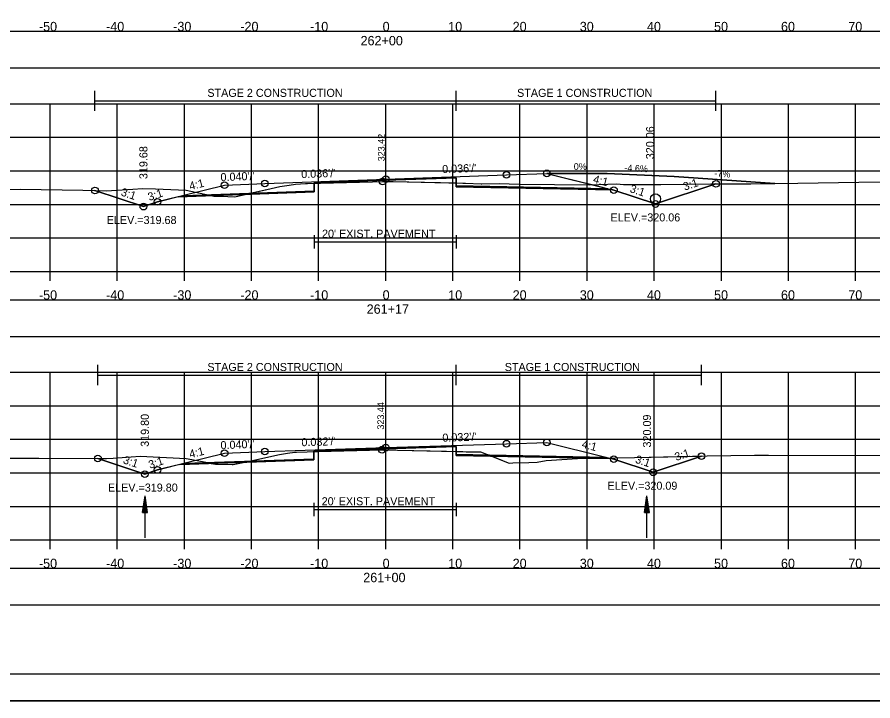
# Model space of a CAD drawing. Extents: x 1376273 to 1384221, y 378927 to 384592.
# Drawn here: x 1380502.9 to 1380630.4, y 382458.6 to 382560.4 of the extents above; entities that cross this region are included whole.
import ezdxf

# ---------------------------------------------------------------- set-up
doc = ezdxf.new("R2010")
doc.units = 0
for name, color, linetype in [('R_Alt Surface', 7, 'Continuous'), ('R_Axis', 7, 'Continuous'), ('R_Axis Annot', 7, 'Continuous'), ('R_Border', 7, 'Continuous'), ('R_Border Notes', 7, 'Continuous'), ('R_Contours', 7, 'Continuous'), ('R_Dimension', 7, 'Continuous'), ('R_Drive', 7, 'Continuous'), ('R_Exist Surface', 7, 'Continuous'), ('R_Fin Surface', 7, 'Continuous'), ('R_Grid', 7, 'Continuous'), ('R_No Plot', 7, 'Continuous'), ('R_Water', 7, 'Continuous'), ('R_Xsect Elev', 7, 'Continuous'), ('R_Xsect Slope', 7, 'Continuous'), ('T_Detection Zones', 7, 'Continuous'), ('T_Notes', 7, 'Continuous')]:
    doc.layers.add(name, color=color, linetype=linetype)

msp = doc.modelspace()

# ---------------------------------------------------------------- linework, layer by layer
at = {"layer": 'R_Alt Surface'}
for points in [[(1380527.72, 382533.88), (1380547.19, 382534.58), (1380547.2, 382535.75), (1380557.84, 382536.13), (1380568.31, 382536.51), (1380568.32, 382535.34), (1380590.93, 382534.89)], [(1380547.2, 382527.96), (1380547.2, 382525.96)], [(1380568.31, 382527.96), (1380568.31, 382525.96)], [(1380547.2, 382526.96), (1380568.31, 382526.96)], [(1380527.93, 382493.99), (1380547.14, 382494.61), (1380547.15, 382495.78), (1380557.84, 382496.13), (1380568.34, 382496.46), (1380568.35, 382495.3), (1380590.7, 382494.85)], [(1380547.15, 382488.09), (1380547.15, 382486.09)], [(1380568.34, 382488.09), (1380568.34, 382486.09)], [(1380547.15, 382487.09), (1380568.34, 382487.09)]]:
    msp.add_lwpolyline(points, dxfattribs=at)
at = {"layer": 'R_Axis'}
for p, q in [((1380407.84, 382522.54), (1380707.84, 382522.54)), ((1380507.84, 382521.14), (1380507.84, 382522.54)), ((1380517.84, 382521.14), (1380517.84, 382522.54)), ((1380527.84, 382521.14), (1380527.84, 382522.54)), ((1380537.84, 382521.14), (1380537.84, 382522.54)), ((1380547.84, 382521.14), (1380547.84, 382522.54)), ((1380557.84, 382521.14), (1380557.84, 382522.54)), ((1380567.84, 382521.14), (1380567.84, 382522.54)), ((1380577.84, 382521.14), (1380577.84, 382522.54)), ((1380587.84, 382521.14), (1380587.84, 382522.54)), ((1380597.84, 382521.14), (1380597.84, 382522.54)), ((1380607.84, 382521.14), (1380607.84, 382522.54)), ((1380617.84, 382521.14), (1380617.84, 382522.54)), ((1380627.84, 382521.14), (1380627.84, 382522.54)), ((1380407.84, 382482.54), (1380707.84, 382482.54)), ((1380507.84, 382481.14), (1380507.84, 382482.54)), ((1380517.84, 382481.14), (1380517.84, 382482.54)), ((1380527.84, 382481.14), (1380527.84, 382482.54)), ((1380537.84, 382481.14), (1380537.84, 382482.54)), ((1380547.84, 382481.14), (1380547.84, 382482.54)), ((1380557.84, 382481.14), (1380557.84, 382482.54)), ((1380567.84, 382481.14), (1380567.84, 382482.54)), ((1380577.84, 382481.14), (1380577.84, 382482.54)), ((1380587.84, 382481.14), (1380587.84, 382482.54)), ((1380597.84, 382481.14), (1380597.84, 382482.54)), ((1380607.84, 382481.14), (1380607.84, 382482.54)), ((1380617.84, 382481.14), (1380617.84, 382482.54)), ((1380627.84, 382481.14), (1380627.84, 382482.54))]:
    msp.add_line(p, q, dxfattribs=at)
at = {"layer": 'R_Axis Annot'}
for points in [[(1380406.99, 382552.88), (1380708.68, 382552.88), (1380708.68, 382558.29), (1380406.99, 382558.29)], [(1380406.99, 382512.84), (1380708.68, 382512.84), (1380708.68, 382518.25), (1380406.99, 382518.25)], [(1380406.99, 382472.89), (1380708.68, 382472.89), (1380708.68, 382478.3), (1380406.99, 382478.3)]]:
    msp.add_lwpolyline(points, close=True, dxfattribs=at)
at = {"layer": 'R_Border'}
msp.add_line((1380716.02, 382462.54), (1380399.84, 382462.54), dxfattribs=at)
at = {"layer": 'R_Contours'}
for points in [[(1380568.32, 382535.74), (1380569.31, 382535.72), (1380569.73, 382535.7), (1380572.04, 382535.6), (1380572.14, 382535.61), (1380574.73, 382535.64), (1380577.7, 382535.53), (1380588.24, 382535.47), (1380592.26, 382535.6), (1380592.76, 382535.55), (1380593.28, 382535.49), (1380598.84, 382535.51), (1380606.25, 382535.6), (1380607.04, 382535.6), (1380598.03, 382532.6), (1380591.84, 382534.66), (1380591.65, 382534.71), (1380568.32, 382535.18)], [(1380568.34, 382495.73), (1380569.34, 382495.71), (1380569.82, 382495.69), (1380571.95, 382495.65), (1380573.51, 382495.05), (1380573.53, 382495.05), (1380573.59, 382495.03), (1380568.35, 382495.13)], [(1380573.59, 382495.03), (1380576.1, 382494.02), (1380576.23, 382493.98), (1380576.8, 382494.01), (1380579.18, 382494.06), (1380580.41, 382494.13), (1380581.72, 382494.38), (1380586.41, 382494.66), (1380589.19, 382494.71)], [(1380589.19, 382494.71), (1380594.88, 382494.84), (1380604.89, 382495.03), (1380597.67, 382492.62), (1380591.84, 382494.57), (1380591.43, 382494.67)]]:
    msp.add_lwpolyline(points, close=True, dxfattribs=at)
at = {"layer": 'R_Dimension'}
for p, q in [((1380514.53, 382546.46), (1380514.53, 382549.46)), ((1380568.31, 382546.46), (1380568.31, 382549.46)), ((1380607.04, 382546.46), (1380607.04, 382549.46)), ((1380514.53, 382547.96), (1380607.04, 382547.96)), ((1380514.97, 382505.61), (1380514.97, 382508.61)), ((1380568.34, 382505.61), (1380568.34, 382508.61)), ((1380604.89, 382505.61), (1380604.89, 382508.61)), ((1380514.97, 382507.11), (1380604.89, 382507.11))]:
    msp.add_line(p, q, dxfattribs=at)
at = {"layer": 'R_Drive'}
for p, q in [((1380581.84, 382537.16), (1380590.84, 382537.16)), ((1380590.84, 382537.16), (1380600.83, 382536.71)), ((1380600.83, 382536.71), (1380615.8, 382535.66))]:
    msp.add_line(p, q, dxfattribs=at)
msp.add_circle((1380598.03, 382533.35), 0.75, dxfattribs=at)
at = {"layer": 'R_Exist Surface'}
for points in [[(1380498.21, 382534.78), (1380503.43, 382534.82), (1380512.73, 382534.66), (1380516.18, 382534.58), (1380520.17, 382534.83), (1380521.59, 382534.91), (1380523.53, 382534.85), (1380528.13, 382534.68), (1380530.88, 382534.08), (1380532.23, 382533.78), (1380533.29, 382533.74), (1380535.36, 382533.68), (1380540.76, 382534.91), (1380542.05, 382535.19), (1380543.48, 382535.41), (1380544.41, 382535.54), (1380545.89, 382535.64), (1380546.2, 382535.67), (1380555.86, 382535.92), (1380557.38, 382535.96), (1380558.96, 382535.93), (1380569.31, 382535.72), (1380569.73, 382535.7), (1380572.04, 382535.6), (1380572.14, 382535.61), (1380574.73, 382535.64), (1380577.7, 382535.53), (1380588.24, 382535.47), (1380592.26, 382535.6), (1380592.76, 382535.55), (1380593.28, 382535.49), (1380598.84, 382535.51), (1380606.25, 382535.6), (1380612.24, 382535.62), (1380619.21, 382535.7), (1380628.34, 382535.84), (1380637.37, 382535.89)], [(1380501.42, 382494.71), (1380504.44, 382494.72), (1380506.16, 382494.72), (1380516.24, 382494.66), (1380517.24, 382494.73), (1380521.28, 382495.01), (1380528.11, 382494.66), (1380528.43, 382494.64), (1380530.81, 382494.16), (1380532.46, 382493.83), (1380534.98, 382493.77), (1380535.1, 382493.77), (1380536.83, 382494.14), (1380542.01, 382495.26), (1380542.29, 382495.3), (1380543.22, 382495.45), (1380544.3, 382495.62), (1380544.56, 382495.62), (1380546.15, 382495.69), (1380547.81, 382495.74), (1380557.29, 382495.98), (1380559.57, 382495.92), (1380569.34, 382495.71), (1380569.82, 382495.69), (1380571.95, 382495.65), (1380573.51, 382495.05), (1380573.53, 382495.05), (1380576.1, 382494.02), (1380576.23, 382493.98), (1380576.8, 382494.01), (1380579.18, 382494.06), (1380580.41, 382494.13), (1380581.72, 382494.38), (1380586.41, 382494.66), (1380594.88, 382494.84), (1380605.75, 382495.05), (1380612.79, 382495.18), (1380614.88, 382495.18), (1380634.67, 382495.12)]]:
    msp.add_lwpolyline(points, dxfattribs=at)
at = {"layer": 'R_Fin Surface'}
for points in [[(1380514.53, 382534.62), (1380521.74, 382532.21), (1380523.84, 382532.91), (1380527.78, 382533.9), (1380533.84, 382535.41), (1380539.84, 382535.65), (1380557.84, 382536.3), (1380575.84, 382536.95), (1380581.84, 382537.16), (1380590.65, 382534.96), (1380591.84, 382534.66), (1380598.03, 382532.6), (1380607.04, 382535.6)], [(1380514.97, 382494.67), (1380521.95, 382492.34), (1380523.84, 382492.97), (1380527.98, 382494.01), (1380533.84, 382495.47), (1380539.84, 382495.71), (1380557.84, 382496.29), (1380575.84, 382496.87), (1380581.84, 382497.07), (1380590.45, 382494.92), (1380591.84, 382494.57), (1380597.67, 382492.62), (1380604.89, 382495.03)]]:
    msp.add_lwpolyline(points, dxfattribs=at)
at = {"layer": 'R_Grid'}
for p, q in [((1380407.84, 382547.54), (1380707.84, 382547.54)), ((1380507.84, 382522.54), (1380507.84, 382547.54)), ((1380517.84, 382522.54), (1380517.84, 382547.54)), ((1380527.84, 382522.54), (1380527.84, 382547.54)), ((1380537.84, 382522.54), (1380537.84, 382547.54)), ((1380547.84, 382522.54), (1380547.84, 382547.54)), ((1380557.84, 382522.54), (1380557.84, 382547.54)), ((1380567.84, 382522.54), (1380567.84, 382547.54)), ((1380577.84, 382522.54), (1380577.84, 382547.54)), ((1380587.84, 382522.54), (1380587.84, 382547.54)), ((1380597.84, 382522.54), (1380597.84, 382547.54)), ((1380607.84, 382522.54), (1380607.84, 382547.54)), ((1380617.84, 382522.54), (1380617.84, 382547.54)), ((1380627.84, 382522.54), (1380627.84, 382547.54)), ((1380407.84, 382542.54), (1380707.84, 382542.54)), ((1380407.84, 382537.54), (1380707.84, 382537.54)), ((1380407.84, 382532.54), (1380707.84, 382532.54)), ((1380407.84, 382527.54), (1380707.84, 382527.54)), ((1380407.84, 382522.54), (1380707.84, 382522.54)), ((1380407.84, 382507.54), (1380707.84, 382507.54)), ((1380507.84, 382482.54), (1380507.84, 382507.54)), ((1380517.84, 382482.54), (1380517.84, 382507.54)), ((1380527.84, 382482.54), (1380527.84, 382507.54)), ((1380537.84, 382482.54), (1380537.84, 382507.54)), ((1380547.84, 382482.54), (1380547.84, 382507.54)), ((1380557.84, 382482.54), (1380557.84, 382507.54)), ((1380567.84, 382482.54), (1380567.84, 382507.54)), ((1380577.84, 382482.54), (1380577.84, 382507.54)), ((1380587.84, 382482.54), (1380587.84, 382507.54)), ((1380597.84, 382482.54), (1380597.84, 382507.54)), ((1380607.84, 382482.54), (1380607.84, 382507.54)), ((1380617.84, 382482.54), (1380617.84, 382507.54)), ((1380627.84, 382482.54), (1380627.84, 382507.54)), ((1380407.84, 382502.54), (1380707.84, 382502.54)), ((1380407.84, 382497.54), (1380707.84, 382497.54)), ((1380407.84, 382492.54), (1380707.84, 382492.54)), ((1380407.84, 382487.54), (1380707.84, 382487.54)), ((1380407.84, 382482.54), (1380707.84, 382482.54))]:
    msp.add_line(p, q, dxfattribs=at)
at = {"layer": 'R_No Plot'}
msp.add_line((1380387.44, 382458.56), (1380720.77, 382458.56), dxfattribs=at)
for points in [[(1380387.43, 382671.89), (1380720.77, 382671.89), (1380720.77, 382458.55), (1380387.43, 382458.55)], [(1380633.76, 382668), (1380633.76, 382658.12), (1380669.49, 382658.12), (1380669.49, 382655.2), (1380692.69, 382655.2), (1380692.69, 382630.86), (1380716.02, 382630.86), (1380716.02, 382462.54), (1380399.84, 382462.54), (1380399.84, 382668)]]:
    msp.add_lwpolyline(points, close=True, dxfattribs=at)
for points in [[(1380526.94, 382533.69), (1380547.19, 382534.42), (1380547.2, 382535.75), (1380557.84, 382536.13), (1380568.31, 382536.51), (1380568.32, 382535.18), (1380591.65, 382534.71)], [(1380527.16, 382493.8), (1380547.14, 382494.45), (1380547.15, 382495.78), (1380557.84, 382496.13), (1380568.34, 382496.46), (1380568.35, 382495.13), (1380591.43, 382494.67)]]:
    msp.add_lwpolyline(points, dxfattribs=at)
for centre in [(1380581.84, 382537.16), (1380557.38, 382535.96), (1380557.84, 382536.3), (1380575.84, 382536.95), (1380514.53, 382534.62), (1380533.84, 382535.41), (1380539.84, 382535.65), (1380591.84, 382534.66), (1380607.04, 382535.6), (1380521.74, 382532.21), (1380521.74, 382532.21), (1380523.84, 382532.91), (1380598.03, 382532.6), (1380598.03, 382532.6), (1380557.84, 382496.29), (1380575.84, 382496.87), (1380581.84, 382497.07), (1380533.84, 382495.47), (1380539.84, 382495.71), (1380557.29, 382495.98), (1380604.89, 382495.03), (1380514.97, 382494.67), (1380591.84, 382494.57), (1380523.84, 382492.97), (1380597.67, 382492.62), (1380597.67, 382492.62), (1380521.95, 382492.34), (1380521.95, 382492.34)]:
    msp.add_circle(centre, 0.5, dxfattribs=at)
at = {"layer": 'R_Water'}
for p, q in [((1380521.62, 382486.62), (1380522, 382489.12)), ((1380522, 382482.87), (1380522, 382489.12)), ((1380522.37, 382486.62), (1380522, 382489.12)), ((1380596.39, 382486.62), (1380596.76, 382489.12)), ((1380596.76, 382482.87), (1380596.76, 382489.12)), ((1380597.14, 382486.62), (1380596.76, 382489.12)), ((1380521.68, 382486.62), (1380522, 382488.7)), ((1380521.75, 382486.62), (1380522, 382488.27)), ((1380521.81, 382486.62), (1380522, 382487.85)), ((1380522.31, 382486.62), (1380522, 382488.7)), ((1380522.24, 382486.62), (1380522, 382488.27)), ((1380522.18, 382486.62), (1380522, 382487.85)), ((1380596.45, 382486.62), (1380596.76, 382488.7)), ((1380596.51, 382486.62), (1380596.76, 382488.27)), ((1380596.57, 382486.62), (1380596.76, 382487.85)), ((1380597.07, 382486.62), (1380596.76, 382488.7)), ((1380597.01, 382486.62), (1380596.76, 382488.27)), ((1380596.95, 382486.62), (1380596.76, 382487.85)), ((1380521.62, 382486.62), (1380522.37, 382486.62)), ((1380521.87, 382486.62), (1380522, 382487.43)), ((1380521.94, 382486.62), (1380522, 382487.01)), ((1380522.12, 382486.62), (1380522, 382487.43)), ((1380522.05, 382486.62), (1380522, 382487.01)), ((1380596.39, 382486.62), (1380597.14, 382486.62)), ((1380596.64, 382486.62), (1380596.76, 382487.43)), ((1380596.7, 382486.62), (1380596.76, 382487.01)), ((1380596.88, 382486.62), (1380596.76, 382487.43)), ((1380596.82, 382486.62), (1380596.76, 382487.01))]:
    msp.add_line(p, q, dxfattribs=at)
at = {"layer": 'T_Detection Zones'}
for points in [[(1380547.2, 382535.7), (1380555.86, 382535.92), (1380557.38, 382535.96), (1380558.96, 382535.93), (1380568.32, 382535.74), (1380568.31, 382536.51), (1380557.84, 382536.13), (1380547.2, 382535.75)], [(1380536.98, 382534.05), (1380540.76, 382534.91), (1380542.05, 382535.19), (1380543.48, 382535.41), (1380544.41, 382535.54), (1380545.89, 382535.64), (1380546.2, 382535.67), (1380547.2, 382535.7), (1380547.19, 382534.42)], [(1380514.53, 382534.62), (1380516.18, 382534.58), (1380520.17, 382534.83), (1380521.59, 382534.91), (1380523.53, 382534.85), (1380528.13, 382534.68), (1380530.88, 382534.08), (1380531.84, 382533.87), (1380526.94, 382533.69), (1380523.84, 382532.91), (1380521.74, 382532.21)], [(1380531.84, 382533.87), (1380532.23, 382533.78), (1380533.29, 382533.74), (1380535.36, 382533.68), (1380536.98, 382534.05)], [(1380536.68, 382494.11), (1380536.83, 382494.14), (1380542.01, 382495.26), (1380542.29, 382495.3), (1380543.22, 382495.45), (1380544.3, 382495.62), (1380544.56, 382495.62), (1380546.15, 382495.69), (1380547.15, 382495.72), (1380547.14, 382494.45)], [(1380547.15, 382495.72), (1380547.81, 382495.74), (1380557.29, 382495.98), (1380559.57, 382495.92), (1380568.34, 382495.73), (1380568.34, 382496.46), (1380557.84, 382496.13), (1380547.15, 382495.78)], [(1380514.97, 382494.67), (1380516.24, 382494.66), (1380517.24, 382494.73), (1380521.28, 382495.01), (1380528.11, 382494.66), (1380528.43, 382494.64), (1380530.81, 382494.16), (1380531.83, 382493.95), (1380527.16, 382493.8), (1380523.84, 382492.97), (1380521.95, 382492.34)], [(1380531.83, 382493.95), (1380532.46, 382493.83), (1380534.98, 382493.77), (1380535.1, 382493.77), (1380536.68, 382494.11)]]:
    msp.add_lwpolyline(points, close=True, dxfattribs=at)
at = {"layer": 'T_Notes'}
for p, q in [((1380590.84, 382537.16), (1380581.84, 382537.16)), ((1380600.83, 382536.71), (1380590.84, 382537.16)), ((1380615.8, 382535.66), (1380600.83, 382536.71))]:
    msp.add_line(p, q, dxfattribs=at)
for points in [[(1380581.84, 382537.16), (1380588.56, 382535.48), (1380590.65, 382534.96), (1380591.84, 382534.66), (1380597.58, 382532.75), (1380598.03, 382532.6), (1380598.48, 382532.75), (1380607.04, 382535.6)], [(1380607.04, 382535.6), (1380612.24, 382535.62), (1380615.8, 382535.66)]]:
    msp.add_lwpolyline(points, dxfattribs=at)

# ---------------------------------------------------------------- texts
at = {"layer": 'R_Alt Surface'}
for p in [(1380548.35, 382527.57), (1380548.3, 382487.7)]:
    msp.add_text("20' EXIST. PAVEMENT", height=1.2, dxfattribs=at).set_placement(p)
at = {"layer": 'R_Axis Annot'}
for s, p in [('-50', (1380506.18, 382558.34)), ('-40', (1380516.18, 382558.34)), ('-30', (1380526.18, 382558.34)), ('-20', (1380536.18, 382558.34)), ('-10', (1380546.57, 382558.34)), ('0', (1380557.38, 382558.34)), ('10', (1380567.15, 382558.34)), ('20', (1380576.75, 382558.34)), ('30', (1380586.75, 382558.34)), ('40', (1380596.75, 382558.34)), ('50', (1380606.75, 382558.34)), ('60', (1380616.72, 382558.34)), ('70', (1380626.75, 382558.34)), ('262+00', (1380554.09, 382556.24)), ('-50', (1380506.18, 382518.34)), ('-40', (1380516.18, 382518.34)), ('-30', (1380526.18, 382518.34)), ('-20', (1380536.18, 382518.34)), ('-10', (1380546.57, 382518.34)), ('0', (1380557.38, 382518.34)), ('10', (1380567.15, 382518.34)), ('20', (1380576.75, 382518.34)), ('30', (1380586.75, 382518.34)), ('40', (1380596.75, 382518.34)), ('50', (1380606.75, 382518.34)), ('60', (1380616.72, 382518.34)), ('70', (1380626.75, 382518.34)), ('261+17', (1380555, 382516.24)), ('-50', (1380506.18, 382478.34)), ('-40', (1380516.18, 382478.34)), ('-30', (1380526.18, 382478.34)), ('-20', (1380536.18, 382478.34)), ('-10', (1380546.57, 382478.34)), ('0', (1380557.38, 382478.34)), ('10', (1380567.15, 382478.34)), ('20', (1380576.75, 382478.34)), ('30', (1380586.75, 382478.34)), ('40', (1380596.75, 382478.34)), ('50', (1380606.75, 382478.34)), ('60', (1380616.72, 382478.34)), ('70', (1380626.75, 382478.34)), ('261+00', (1380554.49, 382476.24))]:
    msp.add_text(s, height=1.4, dxfattribs=at).set_placement(p)
at = {"layer": 'R_Border Notes'}
for s, p in [('ELEV.=320.06', (1380591.32, 382530)), ('ELEV.=319.68', (1380516.28, 382529.61)), ('ELEV.=319.80', (1380516.46, 382489.74)), ('ELEV.=320.09', (1380590.89, 382490.02))]:
    msp.add_text(s, height=1.2, dxfattribs=at).set_placement(p)
at = {"layer": 'R_Dimension'}
for s, p in [('STAGE 2 CONSTRUCTION', (1380531.27, 382548.56)), ('STAGE 1 CONSTRUCTION', (1380577.41, 382548.56)), ('STAGE 2 CONSTRUCTION', (1380531.27, 382507.71)), ('STAGE 1 CONSTRUCTION', (1380575.57, 382507.71))]:
    msp.add_text(s, height=1.2, dxfattribs=at).set_placement(p)
at = {"layer": 'R_Drive'}
msp.add_text('0%', height=1, dxfattribs=at).set_placement((1380585.85, 382537.68))
for s, rotation, p in [('-4.6%', 357.366, (1380593.38, 382537.49)), ('-7%', 356.0176, (1380606.78, 382536.7))]:
    msp.add_text(s, height=1, rotation=rotation, dxfattribs=at).set_placement(p)
at = {"layer": 'R_Xsect Elev'}
for s, height, p in [('320.06', 1.2, (1380597.82, 382539.27)), ('323.42', 1, (1380557.68, 382538.96)), ('319.68', 1.2, (1380522.34, 382536.31)), ('323.44', 1, (1380557.59, 382498.98)), ('319.80', 1.2, (1380522.55, 382496.41)), ('320.09', 1.2, (1380597.36, 382496.31))]:
    msp.add_text(s, height=height, rotation=90, dxfattribs=at).set_placement(p)
at = {"layer": 'R_Xsect Slope'}
for s, rotation, p in [("0.036'/'", 2.0611, (1380545.27, 382536.45)), ("0.036'/'", 2.0611, (1380566.27, 382537.2)), ('4:1', 14.0362, (1380528.72, 382534.65)), ("0.040'/'", 2.2906, (1380533.25, 382535.99)), ('4:1', 345.9638, (1380588.65, 382535.78)), ('3:1', 18.4349, (1380602.38, 382534.58)), ('3:1', 341.5651, (1380594.11, 382534.4)), ('3:1', 341.5651, (1380518.3, 382533.89)), ('3:1', 18.4349, (1380522.63, 382533.04)), ("0.032'/'", 1.8503, (1380566.3, 382497.17)), ("0.040'/'", 2.2906, (1380533.25, 382496.05)), ("0.032'/'", 1.8503, (1380545.3, 382496.49)), ('4:1', 345.9638, (1380586.96, 382496.3)), ('4:1', 14.0362, (1380528.72, 382494.71)), ('3:1', 18.4349, (1380601.12, 382494.3)), ('3:1', 341.5651, (1380518.62, 382493.98)), ('3:1', 18.4349, (1380522.73, 382493.13)), ('3:1', 341.5651, (1380594.91, 382494.07))]:
    msp.add_text(s, height=1.2, rotation=rotation, dxfattribs=at).set_placement(p)

doc.saveas('drawing.dxf')
